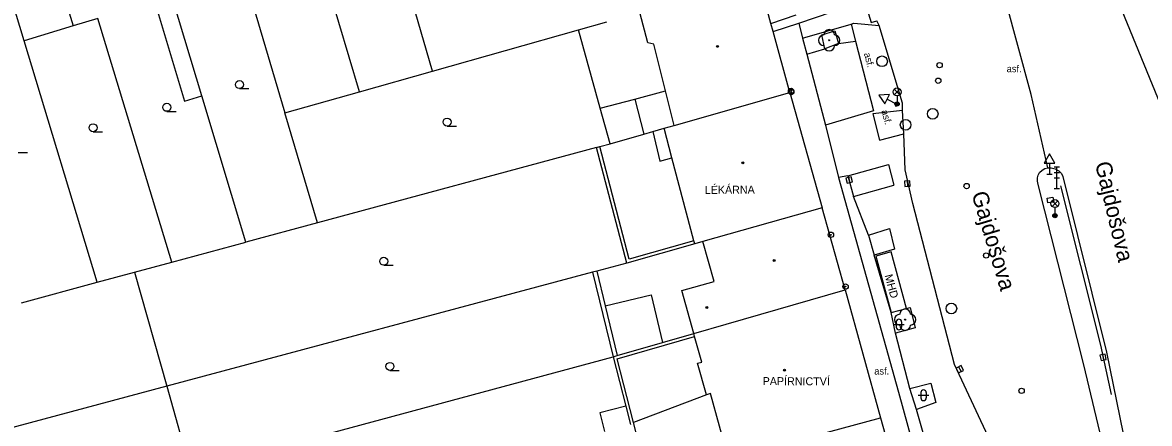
# Model space of a CAD drawing. Extents: x -596229 to -595156, y -1161237 to -1159376.
# Drawn here: x -595491 to -595385.3, y -1160653 to -1160615.4 of the extents above; entities that cross this region are included whole.
import ezdxf

# ---------------------------------------------------------------- set-up
doc = ezdxf.new("R2010")
doc.units = 0
for name, color, linetype in [('DOP - kresba z DSPS bez souradnic', 7, 'Continuous'), ('DOP - rozhrani ploch obecne', 7, 'Continuous'), ('Level 22', 7, 'Continuous'), ('Level 25', 7, 'Continuous'), ('Level 27', 7, 'Continuous'), ('Level 28', 7, 'Continuous'), ('Level 33', 7, 'Continuous'), ('Level 34', 7, 'Continuous'), ('Level 36', 7, 'Continuous'), ('Level 39', 7, 'Continuous'), ('Nazvy ulic', 7, 'Continuous'), ('Specificka linie pasportu komunikaci', 7, 'Continuous'), ('TM - budovy zdene_ betonove - VP', 7, 'Continuous'), ('TM - chodniky - VP', 7, 'Continuous'), ('TM - komunikace - VP', 7, 'Continuous'), ('TM - letecke snimky - pomocna linie', 7, 'Continuous'), ('TM - popis objektu', 7, 'Continuous'), ('TM - popis povrchu', 7, 'Continuous'), ('TM - rozhrani ploch obecne - VP', 7, 'Continuous'), ('TM - zabradli - VP', 7, 'Continuous')]:
    doc.layers.add(name, color=color, linetype=linetype)

msp = doc.modelspace()

# ---------------------------------------------------------------- linework, layer by layer
at = {"layer": 'DOP - kresba z DSPS bez souradnic'}
for points in [[(-595436.81, -1160623.45), (-595433.58, -1160622.6)], [(-595433.58, -1160622.6), (-595430.7, -1160621.84)], [(-595431.87, -1160625.64), (-595431.24, -1160628.41)], [(-595434.1, -1160637.6), (-595436.86, -1160627.05)], [(-595431.24, -1160628.41), (-595430.09, -1160628.09)], [(-595428.03, -1160635.88), (-595434.1, -1160637.6)], [(-595437.14, -1160638.72), (-595436.35, -1160641.97)], [(-595436.35, -1160641.97), (-595435.22, -1160646.62)], [(-595435.23, -1160646.94), (-595427.97, -1160644.84)], [(-595433.7, -1160652.89), (-595435.23, -1160646.94)], [(-595434.4, -1160651.37), (-595436.85, -1160652)], [(-595436.85, -1160652), (-595436.42, -1160653.72)], [(-595432.38, -1160658.03), (-595433.7, -1160652.89)]]:
    msp.add_lwpolyline(points, dxfattribs=at)
at = {"layer": 'DOP - rozhrani ploch obecne'}
for points in [[(-595459.37, -1160621.92), (-595464.2, -1160605.65)], [(-595471.15, -1160607.71), (-595466.36, -1160623.9)], [(-595474.15, -1160622.3), (-595477.94, -1160609.73)], [(-595452.53, -1160619.98), (-595455.5, -1160609.75)], [(-595490.79, -1160617.14), (-595491.92, -1160613.42)], [(-595476.96, -1160637.88), (-595483.9, -1160615.05)], [(-595438.86, -1160616.11), (-595436.2, -1160615.36)], [(-595452.53, -1160619.98), (-595438.86, -1160616.11)], [(-595436.81, -1160623.45), (-595438.86, -1160616.11)], [(-595483.95, -1160639.76), (-595490.79, -1160617.14)], [(-595459.37, -1160621.92), (-595452.53, -1160619.98)], [(-595470.02, -1160636), (-595474.15, -1160622.3)], [(-595466.36, -1160623.9), (-595459.37, -1160621.92)], [(-595435.88, -1160626.78), (-595436.81, -1160623.45)], [(-595463.31, -1160634.19), (-595466.36, -1160623.9)], [(-595435.88, -1160626.78), (-595432.71, -1160625.88)], [(-595432.71, -1160625.88), (-595431.87, -1160625.64)], [(-595431.87, -1160625.64), (-595430.81, -1160625.33)], [(-595436.86, -1160627.05), (-595435.88, -1160626.78)], [(-595437.15, -1160627.13), (-595463.31, -1160634.19)], [(-595437.15, -1160627.13), (-595436.86, -1160627.05)], [(-595434.31, -1160637.97), (-595437.15, -1160627.13)], [(-595463.31, -1160634.19), (-595470.02, -1160636)], [(-595476.96, -1160637.88), (-595470.02, -1160636)], [(-595427.95, -1160636.17), (-595434.31, -1160637.97)], [(-595480.45, -1160638.81), (-595476.96, -1160637.88)], [(-595434.31, -1160637.97), (-595437.14, -1160638.72)], [(-595483.95, -1160639.76), (-595480.45, -1160638.81)], [(-595480.45, -1160638.81), (-595477.44, -1160649.5)], [(-595437.53, -1160638.82), (-595477.44, -1160649.5)], [(-595437.14, -1160638.72), (-595437.53, -1160638.82)], [(-595437.53, -1160638.82), (-595435.6, -1160646.73)], [(-595491.04, -1160641.67), (-595483.95, -1160639.76)], [(-595430.97, -1160645.39), (-595428.05, -1160644.55)], [(-595435.22, -1160646.62), (-595430.97, -1160645.39)], [(-595475.21, -1160657.42), (-595435.6, -1160646.73)], [(-595435.6, -1160646.73), (-595435.22, -1160646.62)], [(-595435.6, -1160646.73), (-595434.4, -1160651.37)], [(-595477.44, -1160649.5), (-595515.06, -1160659.56)], [(-595477.44, -1160649.5), (-595475.21, -1160657.42)], [(-595434.4, -1160651.37), (-595433.96, -1160653.09)]]:
    msp.add_lwpolyline(points, dxfattribs=at)
at = {"layer": 'Level 22'}
for centre in [(-595415.36, -1160617.09), (-595408.24, -1160643.26)]:
    msp.add_circle(centre, 0.05, dxfattribs=at)
for centre, start, end in [((-595415.36, -1160616.59), 0, 180), ((-595415.86, -1160617.09), 90, 270), ((-595414.86, -1160617.09), 270, 90), ((-595415.36, -1160617.59), 180, 0), ((-595408.74, -1160643.26), 90, 270), ((-595408.24, -1160642.76), 0, 180), ((-595407.74, -1160643.26), 270, 90), ((-595408.24, -1160643.76), 180, 0)]:
    msp.add_arc(centre, 0.5, start, end, dxfattribs=at)
at = {"layer": 'Level 25'}
for centre, radius in [((-595418.93, -1160621.84), 0.25), ((-595418.91, -1160621.94), 0.25), ((-595418.93, -1160621.84), 0.0303), ((-595418.91, -1160621.94), 0.0303), ((-595415.19, -1160635.31), 0.25), ((-595415.19, -1160635.31), 0.0303), ((-595413.82, -1160640.16), 0.25), ((-595413.82, -1160640.16), 0.0303)]:
    msp.add_circle(centre, radius, dxfattribs=at)
at = {"layer": 'Level 27'}
for p, q in [((-595413.55, -1160629.94), (-595413.41, -1160630.42)), ((-595408.05, -1160630.27), (-595408.01, -1160630.77)), ((-595389.73, -1160646.55), (-595389.63, -1160647.03)), ((-595403.22, -1160647.68), (-595403, -1160648.12))]:
    msp.add_line(p, q, dxfattribs=at)
for points in [[(-595413.79, -1160630), (-595413.66, -1160630.49), (-595413.17, -1160630.36), (-595413.3, -1160629.87)], [(-595408.3, -1160630.3), (-595408.25, -1160630.79), (-595407.76, -1160630.74), (-595407.81, -1160630.25)], [(-595389.98, -1160646.6), (-595389.87, -1160647.09), (-595389.38, -1160646.98), (-595389.49, -1160646.49)], [(-595403.45, -1160647.79), (-595403.22, -1160648.24), (-595402.77, -1160648.01), (-595403, -1160647.56)]]:
    msp.add_lwpolyline(points, close=True, dxfattribs=at)
for centre in [(-595410.4, -1160619.06), (-595405.65, -1160623.98), (-595408.19, -1160625.01), (-595403.9, -1160642.21)]:
    msp.add_circle(centre, 0.5, dxfattribs=at)
at = {"layer": 'Level 28'}
for centre in [(-595405.01, -1160619.42), (-595405.13, -1160620.88), (-595402.47, -1160630.75), (-595400.64, -1160637.25), (-595397.32, -1160649.93)]:
    msp.add_circle(centre, 0.25, dxfattribs=at)
at = {"layer": 'Level 33'}
for p, q in [((-595409.25, -1160622.2), (-595408.72, -1160621.67)), ((-595409.25, -1160621.67), (-595408.72, -1160622.2)), ((-595408.99, -1160622.31), (-595408.99, -1160623.06)), ((-595394.28, -1160628.96), (-595393.78, -1160628.96)), ((-595394.03, -1160630.96), (-595394.03, -1160628.96)), ((-595394.28, -1160629.46), (-595393.78, -1160629.46)), ((-595394.28, -1160629.96), (-595393.78, -1160629.96)), ((-595394.28, -1160630.96), (-595393.78, -1160630.96)), ((-595394.46, -1160632.66), (-595393.93, -1160632.13)), ((-595394.46, -1160632.13), (-595393.93, -1160632.66)), ((-595394.2, -1160632.77), (-595394.2, -1160633.52))]:
    msp.add_line(p, q, dxfattribs=at)
for centre, radius in [((-595408.99, -1160621.93), 0.375), ((-595408.99, -1160623.06), 0.2), ((-595408.99, -1160623.06), 0.145), ((-595408.99, -1160623.06), 0.0876), ((-595394.2, -1160632.39), 0.375), ((-595394.2, -1160633.52), 0.2), ((-595394.2, -1160633.52), 0.145), ((-595394.2, -1160633.52), 0.0876)]:
    msp.add_circle(centre, radius, dxfattribs=at)
at = {"layer": 'Level 34'}
for p, q in [((-595409.92, -1160622.6), (-595409.01, -1160623.06)), ((-595409.12, -1160623.28), (-595408.9, -1160622.84)), ((-595394.71, -1160628.6), (-595394.71, -1160629.62)), ((-595394.96, -1160629.62), (-595394.46, -1160629.62))]:
    msp.add_line(p, q, dxfattribs=at)
for points in [[(-595410.14, -1160623.05), (-595409.7, -1160622.16), (-595410.69, -1160622.22)], [(-595395.21, -1160628.6), (-595394.21, -1160628.6), (-595394.71, -1160627.74)]]:
    msp.add_lwpolyline(points, close=True, dxfattribs=at)
at = {"layer": 'Level 36'}
for p, q in [((-595470.62, -1160621.61), (-595469.75, -1160621.61)), ((-595477.43, -1160623.75), (-595476.55, -1160623.75)), ((-595484.34, -1160625.66), (-595483.46, -1160625.66)), ((-595451.16, -1160625.12), (-595450.28, -1160625.12)), ((-595491.35, -1160627.61), (-595490.48, -1160627.61)), ((-595457.1, -1160638.16), (-595456.23, -1160638.16)), ((-595409.32, -1160643.71), (-595408.32, -1160643.71)), ((-595409.07, -1160643.46), (-595409.07, -1160643.96)), ((-595408.57, -1160643.46), (-595408.57, -1160643.96)), ((-595456.52, -1160648.02), (-595455.64, -1160648.02)), ((-595406.76, -1160650.09), (-595406.76, -1160650.59)), ((-595406.26, -1160650.09), (-595406.26, -1160650.59)), ((-595407.01, -1160650.34), (-595406.01, -1160650.34))]:
    msp.add_line(p, q, dxfattribs=at)
for centre in [(-595470.62, -1160621.24), (-595477.43, -1160623.37), (-595484.34, -1160625.28), (-595451.16, -1160624.75), (-595457.1, -1160637.79), (-595456.52, -1160647.64)]:
    msp.add_circle(centre, 0.375, dxfattribs=at)
for centre, start, end in [((-595408.82, -1160643.46), 0, 180), ((-595408.82, -1160643.96), 180, 0), ((-595406.51, -1160650.09), 0, 180), ((-595406.51, -1160650.59), 180, 0)]:
    msp.add_arc(centre, 0.25, start, end, dxfattribs=at)
at = {"layer": 'Level 39'}
for centre, radius in [((-595425.82, -1160617.66), 0.09), ((-595425.82, -1160617.66), 0.0398), ((-595423.44, -1160628.56), 0.09), ((-595423.44, -1160628.56), 0.0398), ((-595420.5, -1160637.72), 0.09), ((-595420.5, -1160637.72), 0.0398), ((-595426.82, -1160642.11), 0.09), ((-595426.82, -1160642.11), 0.0398), ((-595419.54, -1160647.99), 0.09), ((-595419.54, -1160647.99), 0.0398)]:
    msp.add_circle(centre, radius, dxfattribs=at)
at = {"layer": 'Specificka linie pasportu komunikaci'}
for points in [[(-595389.76, -1160609.78), (-595382.74, -1160626.94)], [(-595394.86, -1160629.03), (-595396.41, -1160622.18), (-595398.82, -1160613.31)], [(-595414.48, -1160617.38), (-595412.89, -1160617.16)], [(-595417.45, -1160618.39), (-595415.76, -1160617.9)], [(-595413.62, -1160629.79), (-595414.47, -1160629.94)], [(-595411.67, -1160635.35), (-595413.06, -1160631.72)], [(-595409.56, -1160642.6), (-595411.15, -1160637.21)], [(-595407.81, -1160649.71), (-595409.14, -1160644.51)], [(-595405.56, -1160657.36), (-595407.17, -1160651.66)]]:
    msp.add_lwpolyline(points, dxfattribs=at)
at = {"layer": 'TM - budovy zdene_ betonove - VP'}
for points in [[(-595420.81, -1160615.52), (-595421.95, -1160611.32)], [(-595432.35, -1160617.32), (-595433.11, -1160614.48)], [(-595420.61, -1160616.26), (-595420.81, -1160615.52)], [(-595419.05, -1160621.98), (-595420.61, -1160616.26)], [(-595431.8, -1160617.45), (-595432.35, -1160617.32)], [(-595430.7, -1160621.84), (-595431.8, -1160617.45)], [(-595429.88, -1160625.07), (-595430.7, -1160621.84)], [(-595429.88, -1160625.07), (-595419.05, -1160621.98)], [(-595419.05, -1160621.98), (-595416.02, -1160632.78)], [(-595430.81, -1160625.33), (-595429.88, -1160625.07)], [(-595430.09, -1160628.09), (-595430.81, -1160625.33)], [(-595428.03, -1160635.88), (-595430.09, -1160628.09)], [(-595416.02, -1160632.78), (-595427.18, -1160635.95)], [(-595413.86, -1160640.46), (-595416.02, -1160632.78)], [(-595427.95, -1160636.17), (-595428.03, -1160635.88)], [(-595427.18, -1160635.95), (-595427.95, -1160636.17)], [(-595426.14, -1160639.68), (-595427.18, -1160635.95)], [(-595429.17, -1160640.53), (-595426.14, -1160639.68)], [(-595428.05, -1160644.55), (-595429.17, -1160640.53)], [(-595425.02, -1160643.68), (-595413.86, -1160640.46)], [(-595413.86, -1160640.46), (-595410.56, -1160652.44)], [(-595428.05, -1160644.55), (-595425.02, -1160643.68)], [(-595427.97, -1160644.84), (-595428.05, -1160644.55)], [(-595427.3, -1160647.24), (-595427.97, -1160644.84)], [(-595427.69, -1160647.35), (-595427.3, -1160647.24)], [(-595426.86, -1160650.3), (-595427.69, -1160647.35)], [(-595426.48, -1160650.19), (-595426.86, -1160650.3)], [(-595424.78, -1160656.31), (-595426.48, -1160650.19)], [(-595420.12, -1160655.04), (-595410.56, -1160652.44)], [(-595410.56, -1160652.44), (-595408.91, -1160658.26)]]:
    msp.add_lwpolyline(points, dxfattribs=at)
at = {"layer": 'TM - chodniky - VP'}
for points in [[(-595416.03, -1160616.58), (-595414.83, -1160616.21), (-595414.48, -1160617.38)], [(-595415.76, -1160617.9), (-595416.03, -1160616.58)], [(-595414.48, -1160617.38), (-595415.76, -1160617.9)]]:
    msp.add_lwpolyline(points, dxfattribs=at)
at = {"layer": 'TM - komunikace - VP'}
for points in [[(-595410.67, -1160615.71), (-595410.89, -1160615.26)], [(-595408.48, -1160622.99), (-595410.67, -1160615.71)], [(-595408.48, -1160623.66), (-595408.48, -1160622.99)], [(-595408.35, -1160625.84), (-595408.48, -1160623.66)], [(-595403.61, -1160647.45), (-595407.5, -1160632.39), (-595408.24, -1160629.24), (-595408.35, -1160625.84)], [(-595395.77, -1160630.6), (-595395.82, -1160630.29), (-595395.82, -1160629.97), (-595395.76, -1160629.72), (-595395.63, -1160629.48), (-595395.4, -1160629.26), (-595395.13, -1160629.1), (-595394.86, -1160629.03)], [(-595394.86, -1160629.03), (-595394.55, -1160629.03), (-595394.16, -1160629.14), (-595393.83, -1160629.33), (-595393.57, -1160629.58), (-595393.46, -1160629.85)], [(-595393.46, -1160629.85), (-595389.36, -1160646.29), (-595385.31, -1160666.19), (-595383.55, -1160677.64)], [(-595385.14, -1160678.1), (-595386.96, -1160666.43), (-595391.49, -1160647.49), (-595395.77, -1160630.6)], [(-595395.5, -1160664.81), (-595403.61, -1160647.45)]]:
    msp.add_lwpolyline(points, dxfattribs=at)
at = {"layer": 'TM - letecke snimky - pomocna linie'}
for points in [[(-595487.33, -1160612.04), (-595486.22, -1160615.75)], [(-595481.67, -1160614.37), (-595478.6, -1160613.44), (-595475.78, -1160622.79), (-595474.15, -1160622.3)], [(-595483.9, -1160615.05), (-595486.22, -1160615.75)], [(-595486.22, -1160615.75), (-595490.79, -1160617.14)], [(-595433.58, -1160622.6), (-595432.71, -1160625.88)], [(-595436.35, -1160641.97), (-595432.05, -1160640.93), (-595430.97, -1160645.39)], [(-595426.86, -1160650.3), (-595433.7, -1160652.89)]]:
    msp.add_lwpolyline(points, dxfattribs=at)
at = {"layer": 'TM - rozhrani ploch obecne - VP'}
for points in [[(-595418.21, -1160615.5), (-595412.03, -1160613.41), (-595411.41, -1160615.42), (-595410.89, -1160615.26)], [(-595420.81, -1160615.52), (-595418.44, -1160614.72)], [(-595420.61, -1160616.26), (-595418.21, -1160615.5)], [(-595418.21, -1160615.5), (-595417.84, -1160616.9)], [(-595417.84, -1160616.9), (-595413.3, -1160615.57)], [(-595413.3, -1160615.57), (-595413.05, -1160615.5), (-595410.67, -1160615.71)], [(-595413.3, -1160615.57), (-595412.89, -1160617.16)], [(-595417.84, -1160616.9), (-595417.45, -1160618.39)], [(-595412.89, -1160617.16), (-595411.2, -1160623.7), (-595415.71, -1160625.05)], [(-595417.45, -1160618.39), (-595415.71, -1160625.05)], [(-595408.48, -1160623.66), (-595411.26, -1160623.98), (-595410.63, -1160626.44), (-595408.35, -1160625.84)], [(-595415.71, -1160625.05), (-595414.47, -1160629.94)], [(-595413.62, -1160629.79), (-595409.81, -1160628.73), (-595409.31, -1160630.67)], [(-595414.47, -1160629.94), (-595408.86, -1160650.04), (-595406.23, -1160659.6)], [(-595413.62, -1160629.79), (-595413.06, -1160631.72)], [(-595413.06, -1160631.72), (-595409.31, -1160630.67)], [(-595394.94, -1160631.88), (-595394.38, -1160631.79), (-595394.3, -1160632.24), (-595394.86, -1160632.33), (-595394.94, -1160631.88)], [(-595411.67, -1160635.35), (-595409.71, -1160634.73), (-595409.23, -1160636.65), (-595411.15, -1160637.21)], [(-595411.67, -1160635.35), (-595411.15, -1160637.21)], [(-595408.1, -1160642.2), (-595409.53, -1160636.9), (-595410.99, -1160637.31), (-595409.56, -1160642.6)], [(-595409.56, -1160642.6), (-595408.1, -1160642.2)], [(-595409.14, -1160644.51), (-595409.56, -1160642.6)], [(-595408.1, -1160642.2), (-595407.76, -1160642.12), (-595407.3, -1160644.01), (-595409.14, -1160644.51)], [(-595407.81, -1160649.71), (-595405.82, -1160649.21), (-595405.35, -1160651.03), (-595407.17, -1160651.66)], [(-595407.17, -1160651.66), (-595407.81, -1160649.71)]]:
    msp.add_lwpolyline(points, dxfattribs=at)
at = {"layer": 'TM - zabradli - VP'}
msp.add_lwpolyline([(-595393.67, -1160630.73), (-595389.93, -1160645.66), (-595388.93, -1160650.26)], dxfattribs=at)

# ---------------------------------------------------------------- texts
at = {"layer": 'Nazvy ulic'}
for rotation, p in [(283.2834, (-595390.45, -1160628.63)), (286.6628, (-595402.03, -1160631.48))]:
    msp.add_text('Gajdošova', height=1.5, rotation=rotation, dxfattribs=at).set_placement(p)
at = {"layer": 'TM - popis objektu'}
for s, rotation, p in [('LÉKÁRNA', 0.31, (-595427.01, -1160631.48)), ('MHD', 285.13, (-595410.17, -1160639.12)), ('PAPÍRNICTVÍ', 359.7828, (-595421.59, -1160649.39))]:
    msp.add_text(s, height=0.75, rotation=rotation, dxfattribs=at).set_placement(p)
at = {"layer": 'TM - popis povrchu'}
for p in [(-595412.11, -1160618.34), (-595410.47, -1160623.7)]:
    msp.add_text('asf.', height=0.65, rotation=285.13, dxfattribs=at).set_placement(p)
for p in [(-595398.72, -1160620.08), (-595411.13, -1160648.4)]:
    msp.add_text('asf.', height=0.65, dxfattribs=at).set_placement(p)

doc.saveas('drawing.dxf')
